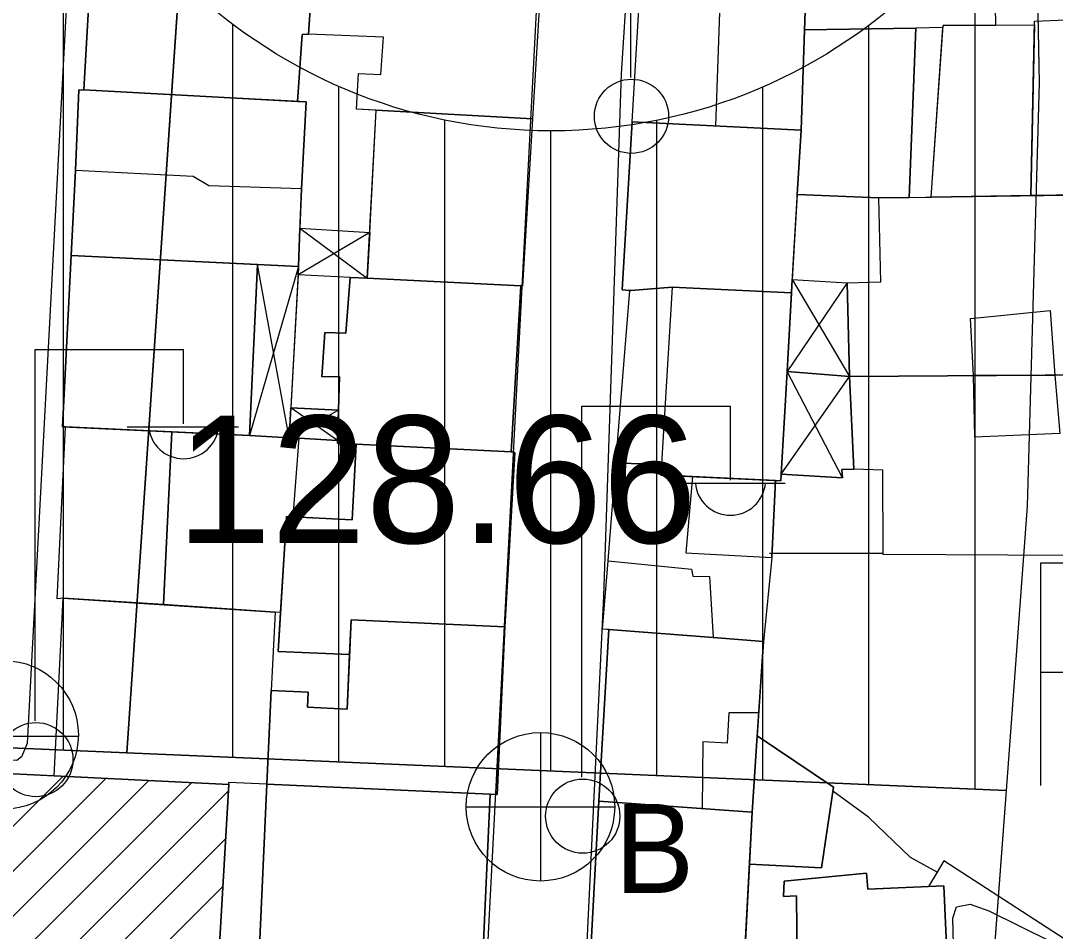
# Model space of a CAD drawing. Extents: x 417997 to 421451, y 4451742 to 4455216.
# Drawn here: x 420801.64 to 420850.42, y 4452461.2 to 4452504.14 of the extents above; entities that cross this region are included whole.
import ezdxf

# ---------------------------------------------------------------- set-up
doc = ezdxf.new("R2010")
doc.units = 0
for name, color, linetype in [('ADA', 7, 'Continuous'), ('ADAKENARI', 7, 'Continuous'), ('B_Kapi', 7, 'Continuous'), ('B_Mesken', 7, 'Continuous'), ('B_Okul', 7, 'Continuous'), ('B_Sundurma', 7, 'Continuous'), ('B_Tarama', 7, 'Continuous'), ('B_Teras', 7, 'Continuous'), ('PL_KON_MEV_350', 7, 'Continuous'), ('PL_KON_MEV_450', 7, 'Continuous'), ('PL_SAY_ILKOGRETIM', 7, 'Continuous'), ('S_Elektrik_Diregi', 7, 'Continuous'), ('S_Otopark', 7, 'Continuous'), ('S_Rogar_Kapagi', 7, 'Continuous'), ('S_Rogar_Kapagi_Buski', 7, 'Continuous'), ('Sinir_Duvar_tek_tarafa_ait', 7, 'Continuous'), ('SM_DAIRE', 7, 'Continuous'), ('TR_ORTAYOGUNKONUT', 7, 'Continuous'), ('TR_YUKSEKYOGUNKONUT', 7, 'Continuous'), ('Y_Yol_Kotu', 7, 'Continuous'), ('Yol_Sose', 7, 'Continuous')]:
    doc.layers.add(name, color=color, linetype=linetype)

msp = doc.modelspace()

# ---------------------------------------------------------------- linework, layer by layer
at = {"layer": 'ADA'}
for p, q in [((420806.634, 4452469.622), (420816.209, 4452610.426)), ((420806.634, 4452469.622), (420816.209, 4452610.426)), ((420766.279, 4452471.348), (420806.634, 4452469.622)), ((420766.279, 4452471.348), (420806.634, 4452469.622)), ((420806.634, 4452469.622), (420848.099, 4452467.848)), ((420806.634, 4452469.622), (420848.099, 4452467.848))]:
    msp.add_line(p, q, dxfattribs=at)
at = {"layer": 'ADAKENARI'}
for p, q in [((420847.776, 4452599.207), (420849.654, 4452501.219)), ((420847.776, 4452599.207), (420849.654, 4452501.219)), ((420849.654, 4452501.219), (420849.1, 4452481.249)), ((420849.654, 4452501.219), (420849.1, 4452481.249)), ((420849.1, 4452481.249), (420848.099, 4452467.848)), ((420849.1, 4452481.249), (420848.099, 4452467.848)), ((420848.099, 4452467.848), (420843.306, 4452403.742)), ((420848.099, 4452467.848), (420843.306, 4452403.742))]:
    msp.add_line(p, q, dxfattribs=at)
at = {"layer": 'B_Kapi'}
msp.add_lwpolyline([(420844.845, 4452463.996), (420844.433, 4452463.321)], dxfattribs=at)
at = {"layer": 'B_Mesken'}
for points in [[(420826.752, 4452515.871), (420825.764, 4452499.522), (420817.469, 4452499.967), (420817.561, 4452501.656), (420818.624, 4452501.61), (420818.737, 4452503.362), (420815.206, 4452503.507), (420815.883, 4452513.404), (420819.842, 4452513.147), (420820.06, 4452516.351)], [(420826.752, 4452515.871), (420825.764, 4452499.522), (420818.403, 4452499.917), (420817.469, 4452499.967), (420817.561, 4452501.656), (420818.624, 4452501.61), (420818.737, 4452503.362), (420815.206, 4452503.507), (420815.543, 4452508.422), (420815.671, 4452510.295), (420815.818, 4452512.44), (420815.884, 4452513.404), (420819.842, 4452513.147), (420820.06, 4452516.351)], [(420847.452, 4452511.968), (420847.596, 4452503.93), (420845.127, 4452503.915), (420845.121, 4452503.818), (420843.847, 4452503.789), (420838.599, 4452503.719), (420838.715, 4452507.106), (420838.817, 4452508.278), (420838.355, 4452508.307), (420838.384, 4452511.786), (420840.169, 4452511.797), (420841.529, 4452511.842)], [(420847.596, 4452503.931), (420845.127, 4452503.915), (420845.121, 4452503.818), (420843.847, 4452503.789), (420838.599, 4452503.72), (420838.715, 4452507.106), (420838.818, 4452508.278), (420838.355, 4452508.307), (420838.384, 4452511.786), (420840.169, 4452511.797), (420841.529, 4452511.842), (420847.452, 4452511.968)], [(420805.071, 4452508.884), (420804.609, 4452500.877), (420814.693, 4452500.337), (420814.909, 4452503.494), (420815.206, 4452503.507), (420815.543, 4452508.422), (420810.208, 4452508.638)], [(420810.208, 4452508.638), (420811.576, 4452508.583), (420815.543, 4452508.422), (420815.206, 4452503.507), (420814.909, 4452503.494), (420814.694, 4452500.337), (420804.609, 4452500.877), (420805.071, 4452508.884)], [(420830.465, 4452499.377), (420830.935, 4452507.366), (420838.715, 4452507.106), (420838.599, 4452503.719), (420838.429, 4452498.974)], [(420830.465, 4452499.377), (420830.935, 4452507.366), (420838.715, 4452507.106), (420838.599, 4452503.72), (420838.429, 4452498.974)], [(420849.269, 4452495.894), (420849.436, 4452504.118), (420856.49, 4452504.412), (420856.383, 4452495.997)], [(420856.383, 4452495.998), (420849.27, 4452495.894), (420849.432, 4452503.942), (420849.436, 4452504.118), (420856.49, 4452504.412)], [(420838.25, 4452495.944), (420842.102, 4452495.79), (420843.537, 4452495.811), (420843.847, 4452503.789), (420838.599, 4452503.719), (420838.429, 4452498.974)], [(420838.251, 4452495.944), (420838.429, 4452498.974), (420838.599, 4452503.72), (420843.847, 4452503.789), (420843.537, 4452495.811), (420842.102, 4452495.79)], [(420844.567, 4452495.826), (420845.127, 4452503.915), (420849.432, 4452503.942), (420849.269, 4452495.894)], [(420849.27, 4452495.894), (420844.567, 4452495.826), (420845.121, 4452503.818), (420845.127, 4452503.915), (420847.596, 4452503.931), (420849.432, 4452503.942)], [(420804.22, 4452497.074), (420804.023, 4452493.07), (420812.796, 4452492.652), (420814.735, 4452492.56), (420814.874, 4452496.214), (420815.094, 4452500.315), (420804.383, 4452500.889)], [(420804.609, 4452500.877), (420814.694, 4452500.337), (420815.094, 4452500.316), (420814.874, 4452496.214), (420814.804, 4452494.364), (420814.735, 4452492.56), (420812.796, 4452492.652), (420804.023, 4452493.07), (420804.22, 4452497.074), (420804.383, 4452500.889)], [(420817.975, 4452491.995), (420818.403, 4452499.917), (420825.764, 4452499.522), (420825.298, 4452491.628), (420825.217, 4452491.64)], [(420825.764, 4452499.522), (420825.298, 4452491.628), (420825.217, 4452491.641), (420817.975, 4452491.996), (420818.092, 4452494.163), (420818.403, 4452499.917)], [(420837.977, 4452491.307), (420838.429, 4452498.974), (420830.465, 4452499.377), (420829.998, 4452491.459), (420830.405, 4452491.415), (420832.353, 4452491.575)], [(420838.429, 4452498.974), (420838.251, 4452495.944), (420838.014, 4452491.936), (420837.977, 4452491.307), (420832.353, 4452491.575), (420830.405, 4452491.415), (420830.351, 4452491.421), (420829.998, 4452491.459), (420830.465, 4452499.377)], [(420856.868, 4452487.482), (420840.708, 4452487.365), (420840.611, 4452491.781), (420842.199, 4452491.827), (420842.102, 4452495.79), (420843.537, 4452495.811), (420844.567, 4452495.826), (420849.27, 4452495.894), (420856.383, 4452495.998), (420856.539, 4452496)], [(420840.708, 4452487.365), (420840.612, 4452491.781), (420842.199, 4452491.827), (420842.102, 4452495.79), (420856.538, 4452496), (420856.868, 4452487.482)], [(420804.023, 4452493.07), (420803.609, 4452484.994), (420812.423, 4452484.576), (420812.796, 4452492.652)], [(420812.796, 4452492.652), (420812.423, 4452484.576), (420808.763, 4452484.75), (420803.75, 4452484.987), (420803.609, 4452484.994), (420804.023, 4452493.07)], [(420817.975, 4452491.996), (420825.217, 4452491.641), (420824.757, 4452483.811), (420817.45, 4452484.172), (420816.572, 4452484.215), (420816.577, 4452484.355), (420816.623, 4452485.775), (420816.675, 4452487.373), (420815.832, 4452487.354), (420815.969, 4452489.443), (420816.969, 4452489.402), (420817.178, 4452492.035)], [(420816.572, 4452484.215), (420824.757, 4452483.811), (420825.217, 4452491.64), (420817.178, 4452492.034), (420816.969, 4452489.402), (420815.969, 4452489.442), (420815.832, 4452487.353), (420816.675, 4452487.373)], [(420837.499, 4452482.757), (420837.485, 4452482.445), (420832.003, 4452482.706), (420831.824, 4452482.714), (420831.855, 4452483.23), (420829.703, 4452483.276), (420830.351, 4452491.421), (420830.405, 4452491.415), (420832.353, 4452491.575), (420837.977, 4452491.307), (420837.77, 4452487.607), (420837.499, 4452482.757), (420837.485, 4452482.445)], [(420837.977, 4452491.307), (420837.962, 4452491.04), (420837.77, 4452487.607), (420837.499, 4452482.757), (420837.485, 4452482.445), (420837.226, 4452482.458), (420833.318, 4452482.643), (420832.003, 4452482.706), (420831.824, 4452482.715), (420831.855, 4452483.23), (420829.703, 4452483.276), (420830.351, 4452491.421), (420830.405, 4452491.415), (420832.353, 4452491.575)], [(420840.708, 4452487.365), (420856.868, 4452487.482), (420857.015, 4452478.896), (420842.307, 4452478.965), (420842.293, 4452482.954), (420840.921, 4452482.99)], [(420840.708, 4452487.365), (420856.868, 4452487.482), (420857.015, 4452478.896), (420842.307, 4452478.965), (420842.293, 4452482.955), (420840.921, 4452482.99)], [(420803.637, 4452476.917), (420803.36, 4452476.888), (420803.75, 4452484.987), (420808.763, 4452484.749), (420808.365, 4452476.606)], [(420803.637, 4452476.917), (420803.36, 4452476.888), (420803.75, 4452484.987), (420808.763, 4452484.75), (420808.365, 4452476.606)], [(420812.423, 4452484.576), (420814.301, 4452484.479), (420814.748, 4452484.456), (420814.464, 4452480.745), (420814.174, 4452480.758), (420813.888, 4452476.232), (420813.636, 4452476.259), (420808.365, 4452476.606), (420808.763, 4452484.75)], [(420812.423, 4452484.576), (420814.748, 4452484.456), (420814.464, 4452480.745), (420814.174, 4452480.758), (420813.888, 4452476.232), (420813.636, 4452476.259), (420808.365, 4452476.606), (420808.763, 4452484.749)], [(420824.464, 4452475.556), (420824.938, 4452483.778), (420824.757, 4452483.811), (420817.45, 4452484.172), (420817.27, 4452480.614), (420814.174, 4452480.758), (420813.773, 4452474.405), (420817.141, 4452474.263), (420817.214, 4452475.883)], [(420824.757, 4452483.811), (420824.938, 4452483.778), (420824.464, 4452475.556), (420817.214, 4452475.883), (420817.141, 4452474.263), (420813.773, 4452474.405), (420813.888, 4452476.232), (420814.174, 4452480.758), (420814.464, 4452480.745), (420817.27, 4452480.614), (420817.45, 4452484.172)], [(420837.061, 4452478.83), (420836.661, 4452474.872), (420834.283, 4452475.055), (420829.365, 4452475.433), (420829.073, 4452475.456), (420829.341, 4452478.668), (420829.703, 4452483.276), (420831.855, 4452483.23), (420831.824, 4452482.714), (420833.318, 4452482.643), (420837.226, 4452482.457)], [(420837.226, 4452482.458), (420837.061, 4452478.83), (420836.661, 4452474.872), (420834.283, 4452475.055), (420829.365, 4452475.433), (420829.073, 4452475.456), (420829.341, 4452478.668), (420829.703, 4452483.276), (420831.855, 4452483.23), (420831.824, 4452482.715), (420832.003, 4452482.706), (420833.318, 4452482.643)], [(420803.217, 4452468.532), (420803.637, 4452476.917), (420813.636, 4452476.259), (420813.447, 4452472.555), (420813.248, 4452468.14), (420811.437, 4452468.223), (420811.446, 4452468.125)], [(420808.365, 4452476.606), (420813.636, 4452476.259), (420813.447, 4452472.555), (420813.248, 4452468.14), (420811.437, 4452468.223), (420811.446, 4452468.125), (420803.217, 4452468.532), (420803.637, 4452476.917)], [(420813.248, 4452468.14), (420823.768, 4452467.666), (420824.108, 4452467.651), (420824.464, 4452475.556), (420817.214, 4452475.883), (420817.024, 4452471.681), (420815.152, 4452471.765), (420815.184, 4452472.477), (420813.447, 4452472.555)], [(420824.464, 4452475.556), (420824.108, 4452467.651), (420823.768, 4452467.666), (420813.248, 4452468.14), (420813.447, 4452472.555), (420815.184, 4452472.477), (420815.152, 4452471.765), (420817.024, 4452471.681), (420817.141, 4452474.263), (420817.214, 4452475.883)], [(420836.661, 4452474.872), (420836.363, 4452470.427), (420836.122, 4452466.819), (420828.901, 4452467.345), (420829.365, 4452475.433), (420834.283, 4452475.055)], [(420829.365, 4452475.433), (420828.901, 4452467.345), (420836.122, 4452466.819), (420836.661, 4452474.872)], [(420835.995, 4452464.367), (420839.394, 4452464.201), (420839.964, 4452468.002), (420836.363, 4452470.427), (420836.122, 4452466.819)], [(420835.995, 4452464.367), (420836.122, 4452466.819), (420836.363, 4452470.427), (420839.964, 4452468.002), (420839.394, 4452464.201)], [(420812.888, 4452460.118), (420823.408, 4452459.646), (420823.768, 4452467.666), (420813.248, 4452468.14)], [(420823.768, 4452467.666), (420823.408, 4452459.646), (420812.888, 4452460.118), (420813.248, 4452468.14)], [(420828.901, 4452467.345), (420828.472, 4452459.481), (420832.347, 4452459.211), (420832.343, 4452459.383), (420835.721, 4452459.073), (420836.122, 4452466.819)], [(420836.122, 4452466.819), (420835.995, 4452464.367), (420835.748, 4452459.581), (420835.722, 4452459.073), (420832.343, 4452459.383), (420832.347, 4452459.211), (420828.472, 4452459.481), (420828.901, 4452467.345)], [(420845.18, 4452455.277), (420845.52, 4452455.285), (420845.158, 4452463.353), (420841.573, 4452463.194), (420841.515, 4452463.941), (420837.639, 4452463.561), (420837.602, 4452462.837), (420838.219, 4452462.873), (420838.243, 4452459.674), (420835.748, 4452459.581), (420835.721, 4452459.073), (420835.952, 4452459.052), (420836.062, 4452455.097), (420842.924, 4452455.215)], [(420845.18, 4452455.277), (420842.925, 4452455.215), (420836.062, 4452455.097), (420835.952, 4452459.052), (420835.722, 4452459.073), (420835.748, 4452459.581), (420838.243, 4452459.674), (420838.219, 4452462.873), (420837.602, 4452462.837), (420837.639, 4452463.561), (420841.515, 4452463.941), (420841.573, 4452463.194), (420845.158, 4452463.353), (420845.52, 4452455.285)]]:
    msp.add_lwpolyline(points, close=True, dxfattribs=at)
at = {"layer": 'B_Okul'}
for points in [[(420795.545, 4452468.911), (420794.158, 4452446.465), (420810.141, 4452445.706), (420811.446, 4452468.125)], [(420803.217, 4452468.532), (420811.446, 4452468.125), (420810.141, 4452445.706), (420794.158, 4452446.465), (420795.546, 4452468.911)]]:
    msp.add_lwpolyline(points, close=True, dxfattribs=at)
at = {"layer": 'B_Sundurma'}
for p, q in [((420818.092, 4452494.162), (420814.714, 4452492.162)), ((420814.804, 4452494.364), (420817.975, 4452491.995)), ((420814.301, 4452484.479), (420812.796, 4452492.652)), ((420814.735, 4452492.56), (420812.423, 4452484.576)), ((420840.612, 4452491.781), (420837.77, 4452487.607)), ((420838.014, 4452491.935), (420840.708, 4452487.365)), ((420837.499, 4452482.757), (420840.708, 4452487.365)), ((420840.39, 4452482.579), (420837.77, 4452487.607)), ((420816.623, 4452485.774), (420814.301, 4452484.479)), ((420816.577, 4452484.355), (420814.376, 4452485.885))]:
    msp.add_line(p, q, dxfattribs=at)
for points in [[(420814.735, 4452492.56), (420814.804, 4452494.364), (420818.092, 4452494.162), (420817.975, 4452491.995), (420817.178, 4452492.034), (420814.714, 4452492.162)], [(420814.735, 4452492.56), (420814.804, 4452494.364), (420818.092, 4452494.163), (420817.975, 4452491.996), (420817.178, 4452492.035), (420814.714, 4452492.163)], [(420814.735, 4452492.56), (420814.301, 4452484.479), (420812.423, 4452484.576), (420812.796, 4452492.652)], [(420814.735, 4452492.56), (420814.714, 4452492.163), (420814.376, 4452485.885), (420814.301, 4452484.479), (420812.423, 4452484.576), (420812.796, 4452492.652)], [(420840.611, 4452491.781), (420840.708, 4452487.365), (420837.77, 4452487.607), (420837.962, 4452491.04), (420837.977, 4452491.307), (420838.014, 4452491.936)], [(420838.014, 4452491.935), (420840.612, 4452491.781), (420840.708, 4452487.365), (420837.77, 4452487.607), (420837.961, 4452491.04)], [(420837.499, 4452482.757), (420840.39, 4452482.579), (420840.355, 4452482.986), (420840.921, 4452482.99), (420840.708, 4452487.365), (420837.77, 4452487.607)], [(420837.499, 4452482.757), (420837.77, 4452487.607), (420840.708, 4452487.365), (420840.921, 4452482.99), (420840.355, 4452482.987), (420840.39, 4452482.579)], [(420814.748, 4452484.456), (420816.577, 4452484.355), (420816.623, 4452485.774), (420814.376, 4452485.885), (420814.301, 4452484.479)], [(420816.623, 4452485.775), (420816.577, 4452484.355), (420814.748, 4452484.456), (420814.301, 4452484.479), (420814.376, 4452485.885)]]:
    msp.add_lwpolyline(points, close=True, dxfattribs=at)
at = {"layer": 'B_Tarama'}
for p, q in [((420794.567, 4452453.083), (420809.696, 4452468.212)), ((420794.707, 4452455.344), (420807.674, 4452468.312)), ((420794.847, 4452457.605), (420805.653, 4452468.411)), ((420794.986, 4452459.866), (420803.631, 4452468.511)), ((420802.196, 4452458.591), (420811.428, 4452467.823)), ((420804.317, 4452458.591), (420811.297, 4452465.571)), ((420805.808, 4452457.96), (420811.166, 4452463.318))]:
    msp.add_line(p, q, dxfattribs=at)
at = {"layer": 'B_Teras'}
for points in [[(420834.684, 4452507.241), (420834.393, 4452499.178), (420838.429, 4452498.974), (420838.599, 4452503.719), (420838.715, 4452507.106)], [(420804.023, 4452493.07), (420814.735, 4452492.56), (420814.874, 4452496.214), (420810.504, 4452496.356), (420809.776, 4452496.797), (420804.22, 4452497.074)], [(420832.353, 4452491.575), (420831.824, 4452482.714), (420837.485, 4452482.445), (420837.499, 4452482.757), (420837.77, 4452487.607), (420837.961, 4452491.04), (420837.977, 4452491.307)], [(420846.558, 4452487.407), (420846.417, 4452490.097), (420850.179, 4452490.483), (420850.391, 4452487.435)], [(420850.391, 4452487.435), (420850.633, 4452484.681), (420846.631, 4452484.501), (420846.558, 4452487.407)], [(420833.318, 4452482.643), (420832.991, 4452479.046), (420837.061, 4452478.83), (420837.226, 4452482.457)], [(420829.073, 4452475.456), (420829.341, 4452478.668), (420833.268, 4452478.287), (420833.328, 4452477.955), (420834.107, 4452477.935), (420834.283, 4452475.055)], [(420836.435, 4452471.498), (420835.019, 4452471.511), (420834.942, 4452470.07), (420833.807, 4452470.144), (420833.764, 4452466.991), (420836.122, 4452466.819)]]:
    msp.add_lwpolyline(points, close=True, dxfattribs=at)
at = {"layer": 'PL_KON_MEV_350'}
msp.add_lwpolyline([(420816.209, 4452610.426), (420806.634, 4452469.622), (420766.279, 4452471.348), (420765.861, 4452435.833), (420655.244, 4452441.924), (420633.647, 4452550.087), (420735.36, 4452545.722), (420739.671, 4452613.403)], close=True, dxfattribs=at)
at = {"layer": 'PL_KON_MEV_450'}
msp.add_lwpolyline([(420806.634, 4452469.622), (420816.209, 4452610.426), (420837.592, 4452609.594), (420847.776, 4452599.207), (420849.654, 4452501.219), (420849.1, 4452481.249), (420848.099, 4452467.848)], close=True, dxfattribs=at)
msp.add_lwpolyline([(420806.634, 4452469.622), (420816.209, 4452610.426), (420837.592, 4452609.594), (420847.776, 4452599.207), (420849.654, 4452501.219), (420849.1, 4452481.249), (420848.099, 4452467.848)], close=True, dxfattribs=at)
at = {"layer": 'PL_SAY_ILKOGRETIM'}
msp.add_lwpolyline([(420765.441, 4452400.081), (420765.861, 4452435.833), (420766.279, 4452471.348), (420806.634, 4452469.622), (420848.099, 4452467.848), (420843.306, 4452403.742), (420832.594, 4452394.585)], close=True, dxfattribs=at)
msp.add_lwpolyline([(420765.441, 4452400.081), (420765.861, 4452435.833), (420766.279, 4452471.348), (420806.634, 4452469.622), (420848.099, 4452467.848), (420843.306, 4452403.742), (420832.594, 4452394.585)], close=True, dxfattribs=at)
at = {"layer": 'S_Elektrik_Diregi'}
for p, q in [((420830.401, 4452501.471), (420830.401, 4452518.971)), ((420802.315, 4452471.134), (420802.315, 4452488.634)), ((420802.315, 4452488.634), (420809.315, 4452488.634)), ((420809.315, 4452485.134), (420809.315, 4452488.634)), ((420828.1, 4452468.469), (420828.1, 4452485.969)), ((420828.1, 4452485.969), (420835.1, 4452485.969)), ((420835.1, 4452482.469), (420835.1, 4452485.969)), ((420806.655, 4452484.994), (420811.905, 4452484.994)), ((420832.44, 4452482.329), (420837.69, 4452482.329))]:
    msp.add_line(p, q, dxfattribs=at)
for centre in [(420830.437, 4452499.635), (420802.351, 4452469.298), (420828.136, 4452466.634)]:
    msp.add_circle(centre, 1.75, dxfattribs=at)
for centre in [(420809.316, 4452485.146), (420835.101, 4452482.482)]:
    msp.add_arc(centre, 1.658, 184.8384, 355.1464, dxfattribs=at)
at = {"layer": 'S_Otopark'}
for points in [[(420849.739, 4452478.583), (420853.834, 4452478.583)], [(420849.739, 4452468.083), (420849.739, 4452478.583)], [(420853.834, 4452473.403), (420849.739, 4452473.403)]]:
    msp.add_lwpolyline(points, dxfattribs=at)
at = {"layer": 'S_Rogar_Kapagi'}
msp.add_line((420797.337, 4452470.402), (420804.337, 4452470.402), dxfattribs=at)
msp.add_circle((420800.854, 4452470.466), 3.5, dxfattribs=at)
at = {"layer": 'S_Rogar_Kapagi_Buski'}
for p, q in [((420826.145, 4452470.574), (420826.145, 4452463.574)), ((420822.645, 4452467.074), (420829.645, 4452467.074))]:
    msp.add_line(p, q, dxfattribs=at)
msp.add_circle((420826.145, 4452467.074), 3.5, dxfattribs=at)
at = {"layer": 'Sinir_Duvar_tek_tarafa_ait'}
for points in [[(420836.941, 4452479.042), (420842.307, 4452479.034)], [(420856.978, 4452459.791), (420851.741, 4452460.269), (420845.159, 4452464.524), (420844.845, 4452463.996), (420843.598, 4452464.686), (420841.612, 4452466.58), (420839.935, 4452467.808)]]:
    msp.add_lwpolyline(points, dxfattribs=at)
at = {"layer": 'SM_DAIRE'}
msp.add_circle((420826.662, 4452523.949), 25, dxfattribs=at)
msp.add_circle((420826.662, 4452523.949), 25, dxfattribs=at)
at = {"layer": 'TR_ORTAYOGUNKONUT'}
msp.add_line((420803.647, 4452469.75), (420803.647, 4452514.186), dxfattribs=at)
msp.add_line((420803.647, 4452469.75), (420803.647, 4452514.186), dxfattribs=at)
at = {"layer": 'TR_YUKSEKYOGUNKONUT'}
for p, q in [((420846.634, 4452467.91), (420846.634, 4452508.912)), ((420846.634, 4452467.91), (420846.634, 4452508.912)), ((420811.634, 4452469.408), (420811.634, 4452503.969)), ((420811.634, 4452469.408), (420811.634, 4452503.969)), ((420841.634, 4452468.124), (420841.634, 4452503.928)), ((420841.634, 4452468.124), (420841.634, 4452503.928)), ((420816.634, 4452469.194), (420816.634, 4452501.048)), ((420816.634, 4452469.194), (420816.634, 4452501.048)), ((420836.634, 4452468.338), (420836.634, 4452501.024)), ((420836.634, 4452468.338), (420836.634, 4452501.024)), ((420821.634, 4452468.98), (420821.634, 4452499.46)), ((420821.634, 4452468.98), (420821.634, 4452499.46)), ((420831.634, 4452468.552), (420831.634, 4452499.448)), ((420831.634, 4452468.552), (420831.634, 4452499.448)), ((420826.634, 4452468.766), (420826.634, 4452498.949)), ((420826.634, 4452468.766), (420826.634, 4452498.949))]:
    msp.add_line(p, q, dxfattribs=at)
at = {"layer": 'Yol_Sose'}
for points in [[(420831.632, 4452527.872), (420829.953, 4452501.631), (420829.11, 4452477.01), (420827.619, 4452445.999), (420825.386, 4452408.378), (420825.259, 4452402.982), (420825.484, 4452402.364), (420826.278, 4452402.254), (420846.276, 4452409.03), (420846.859, 4452409.666), (420847.072, 4452410.485), (420847.227, 4452412.022), (420847.913, 4452427.977), (420845.774, 4452454.497), (420845.585, 4452461.819), (420845.757, 4452462.356), (420846.412, 4452462.478), (420847.293, 4452462.162), (420853.074, 4452459.301)], [(420768.964, 4452399.586), (420769.619, 4452399.214), (420771.416, 4452398.678), (420780.642, 4452396.628), (420789.734, 4452396.081), (420798.45, 4452395.934), (420805.258, 4452396.363), (420810.958, 4452397.198), (420817.851, 4452398.79), (420819.259, 4452399.385), (420820.116, 4452400.215), (420820.465, 4452400.984), (420820.781, 4452402.632), (420821.659, 4452422.133), (420826.103, 4452507.319)], [(420803.8, 4452504.998), (420801.936, 4452470.06), (420801.679, 4452469.43), (420801.455, 4452469.252), (420772.379, 4452470.522), (420772.002, 4452470.258), (420771.907, 4452469.843), (420771.778, 4452463.882)]]:
    msp.add_lwpolyline(points, dxfattribs=at)

# ---------------------------------------------------------------- texts
at = {"layer": 'S_Rogar_Kapagi_Buski'}
msp.add_text('B', height=4.2, dxfattribs=at).set_placement((420829.645, 4452463.01))
at = {"layer": 'Y_Yol_Kotu'}
msp.add_text('128.66 ', height=6, dxfattribs=at).set_placement((420808.983, 4452479.514))

doc.saveas('drawing.dxf')
